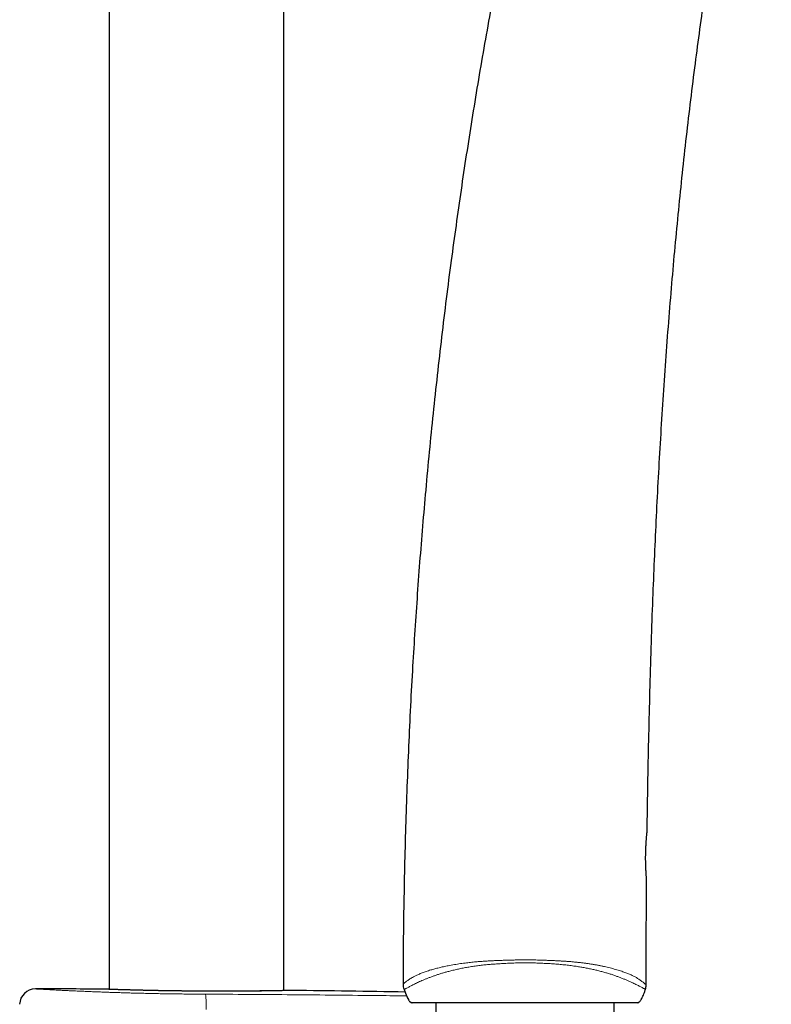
# Model space of a CAD drawing. Header units: millimetres. Extents: x 8 to 778, y 12 to 1829.
# Tile 324 of 335: x 649 to 725, y 1504 to 1604. Entities that reach past the tile are written whole.
import ezdxf

# ---------------------------------------------------------------- set-up
doc = ezdxf.new("R2010")
doc.units = ezdxf.units.MM

msp = doc.modelspace()

# ---------------------------------------------------------------- linework, layer by layer
at = {"color": 7, "linetype": 'Continuous', "lineweight": 30}
for p, q in [((675.53, 1504.9), (675.53, 1797.13)), ((657.73, 1790.02), (657.73, 1505.03)), ((712.6, 1521.25), (712.6, 1521.25)), ((656.87, 1505.06), (656.85, 1505.06)), ((676.41, 1504.92), (676.39, 1504.92)), ((691.03, 1503.65), (691.03, 1502.65)), ((709.23, 1502.65), (709.23, 1503.65)), ((711.74, 1503.7), (711.75, 1503.7))]:
    msp.add_line(p, q, dxfattribs=at)
at = {"color": 8, "linetype": 'Continuous', "lineweight": 0}
msp.add_line((711.63, 1503.65), (711.65, 1503.66), dxfattribs=at)
at = {"color": 7, "linetype": 'Continuous', "lineweight": 30}
for centre, radius, start, end in [((650.21, 1503.47), 1.6, 89.9629, 178.8891), ((648.63, -943.55), 2448.62, 89.8075, 89.96285), ((648.63, -943.55), 2448.62, 89.08089, 89.34994), ((689.1, 1505.54), 1.4, 179.8192, 202.4555), ((711.09, 1505.48), 1.4, 341.7264, 359.9347)]:
    msp.add_arc(centre, radius, start, end, dxfattribs=at)
at = {"color": 8, "linetype": 'Continuous', "lineweight": 0}
msp.add_arc((659.64, 1503.36), 8, 357.194, 8.4432, dxfattribs=at)
at = {"color": 7, "linetype": 'Continuous', "lineweight": 30}
for points, knots in [([(707.21, 1650.38), (707.05, 1649.85), (706.55, 1648.06), (705.71, 1645.02), (704.71, 1641.25), (703.73, 1637.46), (702.79, 1633.67), (701.89, 1629.94), (701.04, 1626.27), (700.23, 1622.67), (699.45, 1619.06), (698.7, 1615.45), (697.97, 1611.83), (697.27, 1608.2), (696.59, 1604.57), (695.94, 1600.93), (695.31, 1597.29), (694.72, 1593.66), (694.15, 1590.06), (693.61, 1586.47), (693.1, 1582.87), (692.59, 1579.18), (692.1, 1575.39), (691.63, 1571.5), (691.18, 1567.6), (690.76, 1563.7), (690.37, 1559.8), (690.01, 1555.98), (689.69, 1552.22), (689.39, 1548.54), (689.12, 1544.86), (688.88, 1541.18), (688.64, 1537.35), (688.43, 1533.39), (688.24, 1529.28), (688.08, 1525.17), (687.94, 1521.07), (687.84, 1516.96), (687.76, 1512.86), (687.71, 1509.06), (687.7, 1506.62), (687.7, 1505.55)], [0, 0, 0, 0, 0.011266, 0.037909, 0.064563, 0.091227, 0.1179, 0.144582, 0.169748, 0.19492, 0.2201, 0.245287, 0.270479, 0.295676, 0.320879, 0.346086, 0.371296, 0.39651, 0.421275, 0.446043, 0.470811, 0.49558, 0.522326, 0.549072, 0.575815, 0.602555, 0.62929, 0.65602, 0.681217, 0.706407, 0.731589, 0.756763, 0.781927, 0.81, 0.838058, 0.8661, 0.894125, 0.922131, 0.950117, 0.978081, 1, 1, 1, 1]), ([(712.6, 1521.25), (712.6, 1521.32), (712.62, 1523.26), (712.68, 1526.69), (712.78, 1531.51), (712.89, 1535.94), (713.02, 1540.38), (713.17, 1544.65), (713.34, 1548.77), (713.52, 1552.73), (713.72, 1556.69), (713.94, 1560.65), (714.19, 1564.61), (714.46, 1568.56), (714.75, 1572.52), (715.07, 1576.4), (715.4, 1580.22), (715.76, 1583.96), (716.14, 1587.71), (716.55, 1591.45), (716.98, 1595.18), (717.44, 1598.84), (717.91, 1602.42), (718.4, 1605.92), (718.92, 1609.42), (719.46, 1612.92), (720.04, 1616.4), (720.64, 1619.88), (721.27, 1623.35), (721.94, 1626.82), (722.63, 1630.27), (723.31, 1633.47), (723.96, 1636.42), (724.57, 1639.12), (725.01, 1640.97), (725.24, 1641.93), (725.25, 1641.99)], [0, 0, 0, 0, 0.001714, 0.047988, 0.084386, 0.120813, 0.157265, 0.193737, 0.226314, 0.2589, 0.291492, 0.324086, 0.356681, 0.389273, 0.42186, 0.45444, 0.485392, 0.516334, 0.547263, 0.578179, 0.609081, 0.639967, 0.669072, 0.698162, 0.727236, 0.756293, 0.785333, 0.814357, 0.843364, 0.872354, 0.901328, 0.930287, 0.95303, 0.975764, 0.99849, 1, 1, 1, 1]), ([(712.54, 1516.07), (712.54, 1516.07), (712.54, 1516.07), (712.54, 1516.08), (712.54, 1516.08), (712.54, 1516.1), (712.54, 1516.12), (712.54, 1516.16), (712.53, 1516.2), (712.53, 1516.24), (712.53, 1516.3), (712.52, 1516.36), (712.52, 1516.43), (712.51, 1516.5), (712.51, 1516.58), (712.5, 1516.67), (712.49, 1516.77), (712.49, 1516.87), (712.48, 1516.98), (712.48, 1517.09), (712.47, 1517.21), (712.46, 1517.33), (712.46, 1517.45), (712.45, 1517.58), (712.45, 1517.71), (712.45, 1517.84), (712.45, 1517.97), (712.44, 1518.11), (712.44, 1518.25), (712.44, 1518.39), (712.44, 1518.53), (712.44, 1518.67), (712.45, 1518.81), (712.45, 1518.95), (712.45, 1519.1), (712.46, 1519.24), (712.46, 1519.37), (712.47, 1519.51), (712.47, 1519.64), (712.48, 1519.77), (712.49, 1519.89), (712.5, 1520.02), (712.5, 1520.13), (712.51, 1520.25), (712.52, 1520.36), (712.53, 1520.46), (712.54, 1520.56), (712.54, 1520.65), (712.55, 1520.74), (712.56, 1520.82), (712.57, 1520.9), (712.57, 1520.96), (712.58, 1521.02), (712.58, 1521.08), (712.59, 1521.12), (712.59, 1521.16), (712.59, 1521.19), (712.6, 1521.21), (712.6, 1521.23), (712.6, 1521.23), (712.6, 1521.24), (712.6, 1521.24), (712.6, 1521.24), (712.6, 1521.24), (712.6, 1521.25), (712.6, 1521.25)], [0, 0, 0, 0, 0.001298, 0.00947, 0.023096, 0.039943, 0.057574, 0.075338, 0.093081, 0.110759, 0.12835, 0.145834, 0.163401, 0.180844, 0.198431, 0.216149, 0.233975, 0.251883, 0.269841, 0.287812, 0.305748, 0.323616, 0.341381, 0.359016, 0.376497, 0.393803, 0.411011, 0.428246, 0.445616, 0.463107, 0.480699, 0.498372, 0.516102, 0.533863, 0.551626, 0.569362, 0.587048, 0.604665, 0.622199, 0.639637, 0.656965, 0.674451, 0.691967, 0.709571, 0.727256, 0.745011, 0.76282, 0.780668, 0.798539, 0.816412, 0.834271, 0.852106, 0.869912, 0.887696, 0.905461, 0.922956, 0.940474, 0.958096, 0.975842, 0.993855, 0.996571, 0.998018, 0.998905, 0.999666, 1, 1, 1, 1]), ([(712.49, 1505.47), (712.5, 1507.06), (712.5, 1510.51), (712.52, 1514.04), (712.54, 1515.98), (712.54, 1516.05)], [0, 0, 0, 0, 0.448985, 0.979566, 1, 1, 1, 1]), ([(712.54, 1516.05), (712.54, 1516.05), (712.54, 1516.06), (712.54, 1516.06), (712.54, 1516.06), (712.54, 1516.06), (712.54, 1516.07), (712.54, 1516.07), (712.54, 1516.07), (712.54, 1516.08), (712.54, 1516.1), (712.54, 1516.12), (712.54, 1516.15), (712.53, 1516.18), (712.53, 1516.2), (712.53, 1516.21)], [0, 0, 0, 0, 0.001896, 0.010345, 0.016096, 0.023439, 0.036749, 0.063522, 0.116681, 0.272119, 0.432484, 0.602201, 0.769985, 0.936643, 1, 1, 1, 1]), ([(656.97, 1505.06), (656.96, 1505.06), (656.94, 1505.06), (656.91, 1505.06), (656.89, 1505.06), (656.88, 1505.06), (656.87, 1505.06), (656.87, 1505.06), (656.87, 1505.06)], [0, 0, 0, 0, 0.100995, 0.302155, 0.503572, 0.705944, 0.885319, 1, 1, 1, 1]), ([(676.39, 1504.92), (676.39, 1504.92), (676.39, 1504.92), (676.38, 1504.92), (676.37, 1504.91), (676.35, 1504.91), (676.32, 1504.91), (676.28, 1504.91), (676.23, 1504.91), (676.18, 1504.91), (676.12, 1504.91), (676.05, 1504.91), (675.97, 1504.91), (675.89, 1504.9), (675.8, 1504.9), (675.7, 1504.9), (675.59, 1504.9), (675.48, 1504.9), (675.36, 1504.89), (675.23, 1504.89), (675.1, 1504.89), (674.96, 1504.89), (674.81, 1504.88), (674.66, 1504.88), (674.5, 1504.88), (674.33, 1504.88), (674.16, 1504.87), (673.98, 1504.87), (673.79, 1504.87), (673.6, 1504.87), (673.4, 1504.86), (673.2, 1504.86), (672.99, 1504.86), (672.78, 1504.85), (672.56, 1504.85), (672.34, 1504.85), (672.12, 1504.85), (671.89, 1504.85), (671.65, 1504.84), (671.41, 1504.84), (671.17, 1504.84), (670.92, 1504.84), (670.67, 1504.84), (670.41, 1504.84), (670.16, 1504.84), (669.9, 1504.83), (669.64, 1504.83), (669.37, 1504.83), (669.11, 1504.83), (668.84, 1504.83), (668.57, 1504.83), (668.3, 1504.83), (668.02, 1504.84), (667.75, 1504.84), (667.47, 1504.84), (667.19, 1504.84), (666.92, 1504.84), (666.64, 1504.84), (666.37, 1504.84), (666.09, 1504.85), (665.81, 1504.85), (665.54, 1504.85), (665.26, 1504.86), (664.99, 1504.86), (664.72, 1504.86), (664.45, 1504.87), (664.18, 1504.87), (663.91, 1504.87), (663.65, 1504.88), (663.38, 1504.88), (663.13, 1504.89), (662.87, 1504.89), (662.62, 1504.9), (662.37, 1504.9), (662.12, 1504.91), (661.87, 1504.91), (661.63, 1504.92), (661.4, 1504.92), (661.17, 1504.93), (660.94, 1504.93), (660.71, 1504.94), (660.5, 1504.94), (660.28, 1504.95), (660.08, 1504.96), (659.88, 1504.96), (659.68, 1504.97), (659.49, 1504.97), (659.3, 1504.98), (659.12, 1504.98), (658.95, 1504.99), (658.78, 1504.99), (658.62, 1505), (658.46, 1505), (658.31, 1505.01), (658.17, 1505.01), (658.04, 1505.02), (657.91, 1505.02), (657.79, 1505.03), (657.68, 1505.03), (657.57, 1505.03), (657.47, 1505.04), (657.38, 1505.04), (657.29, 1505.04), (657.22, 1505.05), (657.15, 1505.05), (657.08, 1505.05), (657.03, 1505.05), (656.99, 1505.05), (656.97, 1505.05), (656.97, 1505.06)], [0, 0, 0, 0, 0.005006, 0.013327, 0.022326, 0.031777, 0.041218, 0.050603, 0.059967, 0.069439, 0.078882, 0.088309, 0.097734, 0.107167, 0.116618, 0.126099, 0.135612, 0.145038, 0.154487, 0.163963, 0.173453, 0.182942, 0.192411, 0.201848, 0.211247, 0.220652, 0.230088, 0.239563, 0.249061, 0.258565, 0.268055, 0.277513, 0.286922, 0.296294, 0.305762, 0.315204, 0.324631, 0.334054, 0.343485, 0.352931, 0.362404, 0.3719, 0.381334, 0.390763, 0.400194, 0.409627, 0.419061, 0.428497, 0.437935, 0.447375, 0.456781, 0.466178, 0.47563, 0.485115, 0.494613, 0.504099, 0.513549, 0.522943, 0.532276, 0.541713, 0.55116, 0.560604, 0.570049, 0.579497, 0.58895, 0.59841, 0.607873, 0.617314, 0.626748, 0.636161, 0.645565, 0.654972, 0.664389, 0.673828, 0.683299, 0.692785, 0.702181, 0.711627, 0.721107, 0.730602, 0.740092, 0.749556, 0.758976, 0.76835, 0.777749, 0.787197, 0.796673, 0.806166, 0.815663, 0.825148, 0.834608, 0.84403, 0.853427, 0.862891, 0.872332, 0.881761, 0.891191, 0.900629, 0.910087, 0.919576, 0.929092, 0.938521, 0.947963, 0.95742, 0.966887, 0.976357, 0.985822, 0.995277, 1, 1, 1, 1]), ([(687.8, 1505.01), (687.83, 1504.95), (687.88, 1504.83), (687.92, 1504.7), (687.95, 1504.64)], [0, 0, 0, 0, 0.489629, 1, 1, 1, 1]), ([(711.65, 1503.66), (711.66, 1503.66), (711.69, 1503.67), (711.73, 1503.69), (711.79, 1503.74), (711.86, 1503.8), (711.92, 1503.88), (712.01, 1504.01), (712.11, 1504.2), (712.21, 1504.45), (712.32, 1504.73), (712.39, 1504.93), (712.42, 1505.04)], [0, 0, 0, 0, 0.015463, 0.049638, 0.098817, 0.149248, 0.219936, 0.29142, 0.4371, 0.612095, 0.787606, 1, 1, 1, 1]), ([(687.95, 1504.64), (687.95, 1504.63), (687.96, 1504.62), (687.97, 1504.6), (687.97, 1504.57), (687.98, 1504.55), (687.99, 1504.54), (688, 1504.52), (688, 1504.5), (688.01, 1504.49), (688.01, 1504.48), (688.02, 1504.47), (688.02, 1504.45), (688.03, 1504.43), (688.04, 1504.41), (688.05, 1504.38), (688.06, 1504.35), (688.07, 1504.33), (688.08, 1504.32)], [0, 0, 0, 0, 0.13439, 0.24592, 0.335278, 0.388507, 0.431, 0.464736, 0.479499, 0.493686, 0.508061, 0.523355, 0.558889, 0.603621, 0.659128, 0.751182, 0.864675, 1, 1, 1, 1]), ([(688.08, 1504.33), (688.1, 1504.28), (688.14, 1504.16), (688.22, 1504.02), (688.29, 1503.91), (688.33, 1503.86), (688.34, 1503.85)], [0, 0, 0, 0, 0.266793, 0.683326, 0.875955, 1, 1, 1, 1]), ([(688.34, 1503.84), (688.34, 1503.84), (688.35, 1503.83), (688.36, 1503.82), (688.37, 1503.81), (688.38, 1503.8), (688.39, 1503.8), (688.39, 1503.79), (688.4, 1503.78), (688.4, 1503.78), (688.4, 1503.78), (688.4, 1503.78), (688.4, 1503.78), (688.41, 1503.77), (688.41, 1503.77), (688.42, 1503.76), (688.43, 1503.76), (688.43, 1503.75), (688.44, 1503.74), (688.44, 1503.74), (688.44, 1503.74)], [0, 0, 0, 0, 0.148992, 0.271124, 0.36671, 0.42127, 0.461557, 0.488476, 0.497783, 0.501749, 0.505484, 0.509211, 0.513157, 0.522388, 0.549017, 0.58877, 0.642451, 0.736139, 0.855306, 1, 1, 1, 1]), ([(688.45, 1503.74), (688.46, 1503.73), (688.5, 1503.7), (688.56, 1503.67), (688.6, 1503.66), (688.63, 1503.65)], [0, 0, 0, 0, 0.341595, 0.665796, 1, 1, 1, 1]), ([(688.5, 1503.7), (688.52, 1503.69), (688.56, 1503.67), (688.61, 1503.66), (688.64, 1503.65)], [0, 0, 0, 0, 0.506813, 1, 1, 1, 1]), ([(711.63, 1503.65), (711.61, 1503.65), (711.59, 1503.65), (711.42, 1503.65), (711.15, 1503.65), (710.76, 1503.65), (710.28, 1503.65), (709.7, 1503.65), (709.03, 1503.65), (708.26, 1503.65), (707.42, 1503.65), (706.52, 1503.65), (705.55, 1503.65), (704.52, 1503.65), (703.46, 1503.65), (702.36, 1503.65), (701.24, 1503.65), (700.11, 1503.65), (698.98, 1503.65), (697.87, 1503.65), (696.77, 1503.65), (695.71, 1503.65), (694.68, 1503.65), (693.72, 1503.65), (692.81, 1503.65), (691.97, 1503.65), (691.21, 1503.65), (690.54, 1503.65), (689.96, 1503.65), (689.48, 1503.65), (689.1, 1503.65), (688.83, 1503.65), (688.66, 1503.65), (688.64, 1503.65), (688.63, 1503.65)], [0, 0, 0, 0, 0.031446, 0.062577, 0.093701, 0.125123, 0.156561, 0.187688, 0.218809, 0.250231, 0.281661, 0.31278, 0.343893, 0.375307, 0.406725, 0.437832, 0.468934, 0.500336, 0.531739, 0.562832, 0.59392, 0.625308, 0.656699, 0.68778, 0.718856, 0.750231, 0.781615, 0.812688, 0.843756, 0.875124, 0.906491, 0.937557, 0.968625, 1, 1, 1, 1])]:
    msp.add_open_spline(points, degree=3, knots=knots, dxfattribs=at)
at = {"color": 8, "linetype": 'Continuous', "lineweight": 0}
for points, knots in [([(712.54, 1516.05), (712.54, 1516.05), (712.54, 1516.05), (712.54, 1516.06), (712.54, 1516.09), (712.54, 1516.13), (712.53, 1516.2), (712.53, 1516.28), (712.52, 1516.38), (712.51, 1516.49), (712.5, 1516.62), (712.49, 1516.77), (712.48, 1516.93), (712.47, 1517.1), (712.47, 1517.28), (712.46, 1517.47), (712.45, 1517.67), (712.45, 1517.88), (712.44, 1518.09), (712.44, 1518.31), (712.44, 1518.52), (712.44, 1518.74), (712.45, 1518.96), (712.45, 1519.18), (712.46, 1519.39), (712.47, 1519.59), (712.48, 1519.79), (712.49, 1519.99), (712.5, 1520.17), (712.52, 1520.34), (712.53, 1520.5), (712.54, 1520.65), (712.55, 1520.78), (712.57, 1520.9), (712.58, 1521.01), (712.59, 1521.12), (712.59, 1521.19), (712.6, 1521.23), (712.6, 1521.25), (712.6, 1521.25), (712.6, 1521.25)], [0, 0, 0, 0, 0.002214, 0.028619, 0.055206, 0.082362, 0.109715, 0.136098, 0.162661, 0.189792, 0.217119, 0.243511, 0.270085, 0.297233, 0.324582, 0.350939, 0.377677, 0.40461, 0.431944, 0.45817, 0.484779, 0.511583, 0.538788, 0.564955, 0.5915, 0.618237, 0.645366, 0.671682, 0.698373, 0.725254, 0.752524, 0.779032, 0.805724, 0.832993, 0.860462, 0.895899, 0.931778, 0.958132, 0.984857, 1, 1, 1, 1]), ([(687.7, 1505.55), (687.7, 1505.55), (687.7, 1505.55), (687.72, 1505.57), (687.76, 1505.61), (687.82, 1505.66), (687.89, 1505.72), (687.99, 1505.8), (688.11, 1505.89), (688.25, 1505.99), (688.4, 1506.09), (688.56, 1506.19), (688.75, 1506.29), (688.93, 1506.39), (689.11, 1506.47), (689.28, 1506.55), (689.45, 1506.63), (689.64, 1506.7), (689.85, 1506.78), (690.06, 1506.85), (690.29, 1506.93), (690.52, 1507), (690.73, 1507.06), (690.94, 1507.12), (691.15, 1507.17), (691.37, 1507.23), (691.59, 1507.28), (691.82, 1507.34), (692.06, 1507.39), (692.33, 1507.44), (692.62, 1507.5), (692.93, 1507.55), (693.24, 1507.6), (693.55, 1507.65), (693.86, 1507.69), (694.25, 1507.74), (694.71, 1507.79), (695.2, 1507.84), (695.66, 1507.87), (696.07, 1507.9), (696.49, 1507.93), (696.92, 1507.95), (697.35, 1507.96), (697.8, 1507.98), (698.25, 1508), (698.7, 1508.01), (699.14, 1508.02), (699.58, 1508.02), (700.01, 1508.03), (700.56, 1508.03), (701.23, 1508.02), (701.89, 1508), (702.42, 1507.98), (702.83, 1507.97), (703.24, 1507.95), (703.64, 1507.93), (704.03, 1507.9), (704.42, 1507.88), (704.8, 1507.85), (705.18, 1507.81), (705.54, 1507.78), (705.9, 1507.74), (706.25, 1507.69), (706.59, 1507.65), (706.93, 1507.59), (707.27, 1507.54), (707.6, 1507.48), (707.92, 1507.42), (708.23, 1507.35), (708.53, 1507.28), (708.82, 1507.21), (709.1, 1507.14), (709.38, 1507.06), (709.64, 1506.99), (709.89, 1506.91), (710.11, 1506.83), (710.33, 1506.75), (710.52, 1506.68), (710.7, 1506.61), (710.88, 1506.53), (711.05, 1506.45), (711.21, 1506.38), (711.36, 1506.3), (711.49, 1506.22), (711.62, 1506.15), (711.73, 1506.08), (711.83, 1506.01), (711.95, 1505.93), (712.07, 1505.84), (712.19, 1505.75), (712.29, 1505.66), (712.37, 1505.59), (712.43, 1505.54), (712.47, 1505.5), (712.49, 1505.48), (712.49, 1505.48), (712.49, 1505.47)], [0, 0, 0, 0, 0.015331, 0.030677, 0.046103, 0.061549, 0.077111, 0.092697, 0.108374, 0.12408, 0.137145, 0.150235, 0.163348, 0.17649, 0.185486, 0.194492, 0.203547, 0.212602, 0.221706, 0.230809, 0.239974, 0.249155, 0.256218, 0.263289, 0.270395, 0.277501, 0.284637, 0.291773, 0.298943, 0.306121, 0.315082, 0.324058, 0.332197, 0.340335, 0.348511, 0.356687, 0.370111, 0.383568, 0.393658, 0.403749, 0.413881, 0.424013, 0.434713, 0.445412, 0.456141, 0.46687, 0.47718, 0.487489, 0.497817, 0.508144, 0.526653, 0.54519, 0.554953, 0.564716, 0.574503, 0.584289, 0.593692, 0.603095, 0.612532, 0.621969, 0.630942, 0.639925, 0.648958, 0.65799, 0.667072, 0.676154, 0.685299, 0.694461, 0.703608, 0.712771, 0.722009, 0.731246, 0.740551, 0.749856, 0.759239, 0.76864, 0.777256, 0.785872, 0.794532, 0.803192, 0.812371, 0.821549, 0.830769, 0.839988, 0.848881, 0.857773, 0.866692, 0.875612, 0.890947, 0.906309, 0.921771, 0.937256, 0.952874, 0.968514, 0.984249, 1, 1, 1, 1]), ([(712.42, 1505.04), (712.42, 1505.04), (712.42, 1505.04), (712.42, 1505.04), (712.39, 1505.05), (712.35, 1505.07), (712.28, 1505.1), (712.19, 1505.15), (712.08, 1505.21), (711.94, 1505.28), (711.79, 1505.36), (711.62, 1505.44), (711.45, 1505.53), (711.25, 1505.63), (711.03, 1505.73), (710.79, 1505.84), (710.52, 1505.96), (710.23, 1506.08), (709.92, 1506.2), (709.6, 1506.32), (709.27, 1506.44), (708.93, 1506.56), (708.56, 1506.67), (708.17, 1506.78), (707.77, 1506.89), (707.36, 1506.99), (706.94, 1507.09), (706.5, 1507.18), (706.05, 1507.26), (705.59, 1507.34), (705.1, 1507.41), (704.57, 1507.48), (704, 1507.54), (703.43, 1507.59), (702.84, 1507.64), (702.25, 1507.67), (701.65, 1507.7), (701.05, 1507.72), (700.43, 1507.73), (699.8, 1507.73), (699.16, 1507.72), (698.52, 1507.69), (697.91, 1507.66), (697.35, 1507.63), (696.83, 1507.59), (696.32, 1507.55), (695.8, 1507.5), (695.3, 1507.43), (694.8, 1507.36), (694.3, 1507.28), (693.82, 1507.2), (693.35, 1507.1), (692.9, 1507), (692.47, 1506.89), (692.09, 1506.79), (691.73, 1506.69), (691.39, 1506.58), (691.06, 1506.47), (690.75, 1506.36), (690.44, 1506.25), (690.15, 1506.14), (689.88, 1506.03), (689.63, 1505.93), (689.39, 1505.82), (689.17, 1505.72), (688.97, 1505.62), (688.77, 1505.52), (688.6, 1505.43), (688.43, 1505.34), (688.28, 1505.26), (688.15, 1505.19), (688.04, 1505.13), (687.95, 1505.09), (687.88, 1505.05), (687.83, 1505.03), (687.81, 1505.01), (687.8, 1505.01), (687.8, 1505.01), (687.8, 1505.01)], [0, 0, 0, 0, 0.000001, 0.015699, 0.031404, 0.047107, 0.0628, 0.078835, 0.094884, 0.110931, 0.126962, 0.140125, 0.153299, 0.166472, 0.179632, 0.193239, 0.206864, 0.220486, 0.234089, 0.246223, 0.258391, 0.270577, 0.282762, 0.294928, 0.30706, 0.318924, 0.330817, 0.342727, 0.354642, 0.366545, 0.378417, 0.392404, 0.406408, 0.420415, 0.434408, 0.448787, 0.463175, 0.477564, 0.491945, 0.507285, 0.522635, 0.537984, 0.553323, 0.565908, 0.578509, 0.591111, 0.603703, 0.616283, 0.628966, 0.641687, 0.654422, 0.667151, 0.679858, 0.692532, 0.703698, 0.714885, 0.72608, 0.737267, 0.748434, 0.760411, 0.772413, 0.784432, 0.796456, 0.80847, 0.820454, 0.833655, 0.846868, 0.860083, 0.873286, 0.888924, 0.904577, 0.920231, 0.935873, 0.951898, 0.967933, 0.98397, 0.999999, 1, 1, 1, 1]), ([(667.56, 1504.53), (667.39, 1504.53), (667.05, 1504.54), (666.54, 1504.54), (666.03, 1504.54), (665.45, 1504.55), (664.83, 1504.56), (664.14, 1504.57), (663.45, 1504.58), (662.76, 1504.59), (662.09, 1504.6), (661.43, 1504.62), (660.78, 1504.63), (660.15, 1504.65), (659.57, 1504.67), (659.06, 1504.68), (658.6, 1504.7), (658.15, 1504.71), (657.65, 1504.73), (657.12, 1504.75), (656.57, 1504.77), (656.04, 1504.79), (655.52, 1504.81), (655.07, 1504.83), (654.66, 1504.85), (654.31, 1504.86), (653.97, 1504.88), (653.61, 1504.89), (653.23, 1504.91), (652.84, 1504.93), (652.48, 1504.95), (652.15, 1504.97), (651.84, 1504.98), (651.55, 1505), (651.28, 1505.01), (651.05, 1505.03), (650.85, 1505.04), (650.69, 1505.04), (650.57, 1505.05), (650.46, 1505.06), (650.37, 1505.06), (650.3, 1505.07), (650.25, 1505.07), (650.22, 1505.07), (650.21, 1505.07), (650.21, 1505.07)], [0, 0, 0, 0, 0.019026, 0.038053, 0.057154, 0.076255, 0.102056, 0.127903, 0.154081, 0.180307, 0.206631, 0.232112, 0.257593, 0.283253, 0.308914, 0.328416, 0.347919, 0.367502, 0.387084, 0.413426, 0.438974, 0.464523, 0.49025, 0.515978, 0.53553, 0.555083, 0.574714, 0.594346, 0.620752, 0.646253, 0.671841, 0.697474, 0.723428, 0.749427, 0.775755, 0.80213, 0.828602, 0.849822, 0.871041, 0.892362, 0.913682, 0.935209, 0.956736, 0.978368, 1, 1, 1, 1]), ([(676.41, 1504.92), (676.4, 1504.92), (676.4, 1504.92), (676.35, 1504.91), (676.28, 1504.91), (676.18, 1504.91), (676.04, 1504.91), (675.88, 1504.9), (675.69, 1504.9), (675.47, 1504.9), (675.22, 1504.89), (674.94, 1504.89), (674.64, 1504.88), (674.31, 1504.88), (673.95, 1504.87), (673.58, 1504.86), (673.18, 1504.86), (672.76, 1504.85), (672.33, 1504.85), (671.87, 1504.85), (671.4, 1504.84), (670.91, 1504.84), (670.41, 1504.84), (669.9, 1504.83), (669.37, 1504.83), (668.84, 1504.83), (668.3, 1504.83), (667.76, 1504.84), (667.21, 1504.84), (666.66, 1504.84), (666.11, 1504.85), (665.56, 1504.85), (665.02, 1504.86), (664.48, 1504.87), (663.95, 1504.87), (663.42, 1504.88), (662.91, 1504.89), (662.4, 1504.9), (661.91, 1504.91), (661.44, 1504.92), (660.98, 1504.93), (660.54, 1504.94), (660.12, 1504.95), (659.72, 1504.97), (659.34, 1504.98), (658.99, 1504.99), (658.66, 1505), (658.35, 1505.01), (658.07, 1505.02), (657.82, 1505.02), (657.59, 1505.03), (657.4, 1505.04), (657.23, 1505.05), (657.09, 1505.05), (656.99, 1505.05), (656.91, 1505.06), (656.86, 1505.06), (656.85, 1505.06), (656.85, 1505.06)], [0, 0, 0, 0, 0.016851, 0.033702, 0.051565, 0.069484, 0.087431, 0.105378, 0.123297, 0.141159, 0.159013, 0.176923, 0.194861, 0.212799, 0.230709, 0.248562, 0.266401, 0.284297, 0.302221, 0.320145, 0.33804, 0.355879, 0.373712, 0.391601, 0.409519, 0.427436, 0.445325, 0.463158, 0.480997, 0.498892, 0.516816, 0.53474, 0.552636, 0.570475, 0.588322, 0.606225, 0.624157, 0.642089, 0.659993, 0.67784, 0.695688, 0.713592, 0.731525, 0.749458, 0.767362, 0.78521, 0.80306, 0.820965, 0.838899, 0.856833, 0.874738, 0.892588, 0.910443, 0.928354, 0.946294, 0.964234, 0.982145, 1, 1, 1, 1]), ([(688.06, 1504.36), (687.14, 1504.37), (684.75, 1504.4), (680.87, 1504.44), (676.44, 1504.48), (672, 1504.51), (669.04, 1504.53), (667.56, 1504.53)], [0, 0, 0, 0, 0.134234, 0.350663, 0.567093, 0.783546, 1, 1, 1, 1])]:
    msp.add_open_spline(points, degree=3, knots=knots, dxfattribs=at)

doc.saveas('drawing.dxf')
